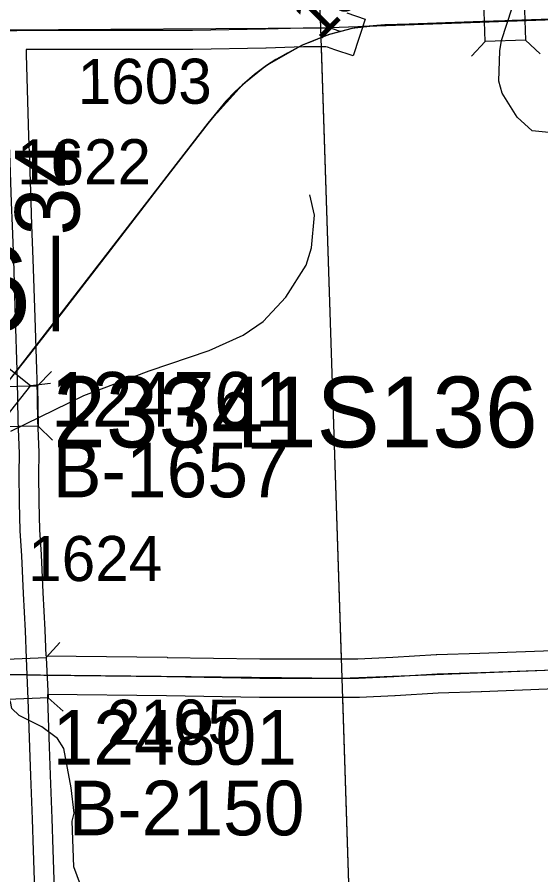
# Model space of a CAD drawing. Extents: x 128.7 to 185.5, y -21.4 to 12.6.
# Drawn here: x 142.364 to 143.177, y 1.257 to 2.589 of the extents above; entities that cross this region are included whole.
import ezdxf

# ---------------------------------------------------------------- set-up
doc = ezdxf.new("R2010")
doc.units = 0
for name, color, linetype in [('tdCoHydroRiver', 7, 'Continuous'), ('tdCoPriCL', 7, 'Continuous'), ('tdCoPrimary', 7, 'Continuous'), ('tdCoPriNonDiv', 7, 'Continuous'), ('tdCoPriNonDivCL', 7, 'Continuous'), ('tdCoSecRdNmbr', 7, 'Continuous'), ('tdCoSecRteBand', 7, 'Continuous'), ('tdCoSecRteCL', 7, 'Continuous'), ('tdCoSectLine', 7, 'Continuous'), ('tdCoSectLinePart', 7, 'Continuous'), ('tdCoSectNmbr', 7, 'Continuous'), ('tdCoStrucNonDivPri', 7, 'Continuous'), ('tdCoStrucPriMaintName', 7, 'Continuous'), ('tdCoStrucSec', 7, 'Continuous'), ('tdCoStrucSecCoName', 7, 'Continuous'), ('tdCoStrucSecFHWANum', 7, 'Continuous'), ('tdCoSurfAsphalt', 7, 'Continuous'), ('tdCoSurfConc', 7, 'Continuous'), ('tdCoSurfGravel', 7, 'Continuous'), ('tdStHwyPriRefPost1', 7, 'Continuous')]:
    doc.layers.add(name, color=color, linetype=linetype)

msp = doc.modelspace()

# ---------------------------------------------------------------- linework, layer by layer
at = {"layer": 'tdCoHydroRiver'}
for points in [[(143.1997, 2.409), (143.1633, 2.4126), (143.1405, 2.4339), (143.1172, 2.4711), (143.1119, 2.4898), (143.1135, 2.5372), (143.1161, 2.5531), (143.1491, 2.6552), (143.2369, 2.9154)], [(142.3537, 1.9461), (142.4671, 2.0019), (142.5684, 2.0399), (142.6621, 2.0714), (142.7149, 2.0952), (142.7458, 2.1167), (142.7809, 2.1542), (142.8124, 2.2041), (142.8209, 2.2312), (142.8256, 2.2819), (142.8183, 2.3132)], [(142.4759, 1.2037), (142.4517, 1.2692), (142.4493, 1.3401), (142.4521, 1.3528), (142.4476, 1.3921), (142.4362, 1.4533), (142.4262, 1.4687), (142.4019, 1.4869), (142.3666, 1.5046), (142.3552, 1.5153), (142.3533, 1.5263), (142.3485, 1.5293), (142.3331, 1.614), (142.3161, 1.6497), (142.2821, 1.6755), (142.2741, 1.6799)]]:
    msp.add_lwpolyline(points, dxfattribs=at)
at = {"layer": 'tdCoPriCL'}
msp.add_lwpolyline([(143.2374, 2.5878), (143.1327, 2.5842), (143.1209, 2.5838), (143.1092, 2.5834), (143.0862, 2.5826), (142.9725, 2.5784), (142.9348, 2.5775), (142.904, 2.5748), (142.8837, 2.572), (142.866, 2.5674), (142.8482, 2.5627), (142.8337, 2.5567), (142.8201, 2.5513), (142.8065, 2.5459), (142.7836, 2.5336), (142.7508, 2.5141), (142.7321, 2.5003), (142.7131, 2.484), (142.7022, 2.4739), (142.6598, 2.4246), (142.6014, 2.3491), (142.5081, 2.228), (142.4172, 2.1101), (142.3632, 2.0409)], dxfattribs=at)
at = {"layer": 'tdCoPrimary'}
for points in [[(144.2678, 2.624), (144.1652, 2.6206), (144.0898, 2.6174), (144.0266, 2.6164), (143.9832, 2.6159), (143.9467, 2.6142), (143.8967, 2.6112), (143.856, 2.6088), (143.839, 2.6084), (143.8081, 2.6078), (143.7704, 2.6066), (143.7302, 2.6051), (143.695, 2.6056), (143.6612, 2.6046), (143.6128, 2.6024), (143.5243, 2.5987), (143.4207, 2.594), (143.3359, 2.5918), (143.2377, 2.5878), (143.1655, 2.5854), (143.1536, 2.5849)], [(144.2678, 2.624), (144.1652, 2.6206), (144.0898, 2.6174), (144.0266, 2.6164), (143.9832, 2.6159), (143.9467, 2.6142), (143.8967, 2.6112), (143.856, 2.6088), (143.839, 2.6084), (143.8081, 2.6078), (143.7704, 2.6066), (143.7302, 2.6051), (143.695, 2.6056), (143.6612, 2.6046), (143.6128, 2.6024), (143.5243, 2.5987), (143.4207, 2.594), (143.3359, 2.5918), (143.2377, 2.5878), (143.1655, 2.5854), (143.1536, 2.5849)], [(143.2377, 2.5878), (143.1655, 2.5854), (143.1536, 2.5849), (143.133, 2.5842), (143.1096, 2.5834), (143.1037, 2.5832), (143.0866, 2.5826), (143.0291, 2.5807), (142.9729, 2.5784), (142.9352, 2.5775), (142.9043, 2.5748), (142.8841, 2.572), (142.8664, 2.5674), (142.8486, 2.5627), (142.834, 2.5567), (142.8069, 2.5459), (142.784, 2.5336), (142.766, 2.5235), (142.7512, 2.5141), (142.7324, 2.5003), (142.7135, 2.484), (142.7026, 2.4739), (142.6883, 2.4588), (142.6602, 2.4246), (142.6017, 2.3491), (142.5085, 2.228), (142.4175, 2.1101), (142.3828, 2.0653), (142.369, 2.0478), (142.3636, 2.0409), (142.353, 2.0275)], [(143.1037, 2.5832), (143.0866, 2.5826), (143.0291, 2.5807), (142.9729, 2.5784), (142.9352, 2.5775), (142.9043, 2.5748), (142.8841, 2.572), (142.8664, 2.5674), (142.8486, 2.5627), (142.834, 2.5567), (142.8069, 2.5459), (142.784, 2.5336), (142.766, 2.5235), (142.7512, 2.5141), (142.7324, 2.5003), (142.7135, 2.484), (142.7026, 2.4739), (142.6883, 2.4588), (142.6602, 2.4246), (142.6017, 2.3491), (142.5085, 2.228), (142.4175, 2.1101), (142.3828, 2.0653), (142.369, 2.0478), (142.3636, 2.0409), (142.353, 2.0275)], [(143.1037, 2.5832), (143.0866, 2.5826), (143.0291, 2.5807), (142.9729, 2.5784), (142.9352, 2.5775), (142.9043, 2.5748), (142.8841, 2.572), (142.8664, 2.5674), (142.8486, 2.5627), (142.834, 2.5567), (142.8069, 2.5459), (142.784, 2.5336), (142.766, 2.5235), (142.7512, 2.5141), (142.7324, 2.5003), (142.7135, 2.484), (142.7026, 2.4739), (142.6883, 2.4588), (142.6602, 2.4246), (142.6017, 2.3491), (142.5085, 2.228), (142.4175, 2.1101), (142.3828, 2.0653), (142.369, 2.0478), (142.3636, 2.0409), (142.353, 2.0275)], [(143.1536, 2.5849), (143.133, 2.5842), (143.1096, 2.5834), (143.1037, 2.5832)], [(143.1536, 2.5849), (143.133, 2.5842), (143.1096, 2.5834), (143.1037, 2.5832)]]:
    msp.add_lwpolyline(points, dxfattribs=at)
at = {"layer": 'tdCoPriNonDiv'}
msp.add_lwpolyline([(143.4203, 2.594), (142.9725, 2.5784), (142.9348, 2.5775), (142.8837, 2.572), (142.8482, 2.5627), (142.8065, 2.5459), (142.7508, 2.5141), (142.7131, 2.484), (142.6598, 2.4246), (142.3632, 2.0409), (142.2463, 1.8892), (142.1925, 1.8167), (142.1439, 1.7666), (142.0652, 1.6904), (142.0157, 1.6463), (141.977, 1.6194), (141.9518, 1.6051), (141.9232, 1.5928), (141.8857, 1.5804), (141.8522, 1.5725), (141.7816, 1.5669), (141.4066, 1.5484)], dxfattribs=at)
at = {"layer": 'tdCoPriNonDivCL'}
msp.add_lwpolyline([(143.2374, 2.5878), (143.1651, 2.5854), (143.1327, 2.5842), (143.1092, 2.5834), (143.0862, 2.5826), (143.0287, 2.5807), (142.9725, 2.5784), (142.9348, 2.5775), (142.904, 2.5748), (142.8837, 2.572), (142.866, 2.5674), (142.8482, 2.5627), (142.8337, 2.5567), (142.8065, 2.5459), (142.7836, 2.5336), (142.7656, 2.5235), (142.7508, 2.5141), (142.7321, 2.5003), (142.7131, 2.484), (142.7022, 2.4739), (142.6879, 2.4588), (142.6598, 2.4246), (142.6014, 2.3491), (142.5081, 2.228), (142.4172, 2.1101), (142.3824, 2.0653), (142.3686, 2.0478), (142.3632, 2.0409)], dxfattribs=at)
msp.add_lwpolyline([(143.2374, 2.5878), (143.1651, 2.5854), (143.1327, 2.5842), (143.1092, 2.5834), (143.0862, 2.5826), (143.0287, 2.5807), (142.9725, 2.5784), (142.9348, 2.5775), (142.904, 2.5748), (142.8837, 2.572), (142.866, 2.5674), (142.8482, 2.5627), (142.8337, 2.5567), (142.8065, 2.5459), (142.7836, 2.5336), (142.7656, 2.5235), (142.7508, 2.5141), (142.7321, 2.5003), (142.7131, 2.484), (142.7022, 2.4739), (142.6879, 2.4588), (142.6598, 2.4246), (142.6014, 2.3491), (142.5081, 2.228), (142.4172, 2.1101), (142.3824, 2.0653), (142.3686, 2.0478), (142.3632, 2.0409)], dxfattribs=at)
at = {"layer": 'tdCoSecRteBand'}
for points in [[(142.8757, 2.5959), (142.9042, 2.5865), (142.8855, 2.5295), (142.857, 2.5389), (142.8454, 2.5427), (142.8432, 2.5431), (142.8086, 2.5431), (142.7504, 2.5411), (142.7501, 2.5411), (142.7499, 2.5411), (142.6367, 2.5394), (142.6364, 2.5394), (142.6362, 2.5394), (142.4893, 2.5394), (142.3799, 2.5391), (142.3774, 2.5391), (142.3777, 2.5316), (142.3777, 2.5315), (142.3777, 2.5314), (142.379, 2.4773), (142.3812, 2.4045), (142.3826, 2.3653), (142.3848, 2.3025), (142.3861, 2.2664), (142.3882, 2.2133), (142.3882, 2.2133), (142.3882, 2.2132), (142.3911, 2.1226), (142.3911, 2.1226), (142.3911, 2.1226), (142.3936, 2.0419), (142.3941, 2.0266), (142.3941, 2.0263), (142.3941, 2.0261), (142.3951, 1.9638), (142.3973, 1.9129), (142.3973, 1.9121), (142.3973, 1.9112), (142.3969, 1.8798), (142.3971, 1.8359), (142.3984, 1.7929), (142.4008, 1.7546), (142.4008, 1.7542), (142.4009, 1.7539), (142.4033, 1.6957), (142.4064, 1.6377), (142.4064, 1.6374), (142.4064, 1.6372), (142.4079, 1.5973), (142.5964, 1.5949), (142.5965, 1.5949), (142.5965, 1.5948), (142.7405, 1.5924)], [(142.7405, 1.5924), (142.8929, 1.5924), (142.9472, 1.5951), (143.0144, 1.5992), (143.0149, 1.5993), (143.0154, 1.5993), (143.0825, 1.6012), (143.2095, 1.6062)], [(143.212, 1.5462), (143.0847, 1.5413), (143.0846, 1.5413), (143.0844, 1.5413), (143.0176, 1.5393), (142.9508, 1.5352), (142.9506, 1.5351), (142.9504, 1.5351), (142.8951, 1.5324), (142.8944, 1.5324), (142.8937, 1.5324), (142.7403, 1.5324), (142.74, 1.5324), (142.7398, 1.5324), (142.5956, 1.5349), (142.4106, 1.5372), (142.4109, 1.5315), (142.4109, 1.5313), (142.4109, 1.531), (142.4131, 1.4558), (142.4149, 1.4121), (142.4149, 1.412), (142.4149, 1.4119), (142.4174, 1.3446), (142.4174, 1.3445), (142.4174, 1.3445), (142.4189, 1.2959), (142.4209, 1.2343)]]:
    msp.add_lwpolyline(points, dxfattribs=at)
at = {"layer": 'tdCoSecRteCL'}
for points in [[(142.3465, 2.5683), (142.3795, 2.5691), (142.4892, 2.5694), (142.6362, 2.5694), (142.7494, 2.5711), (142.8081, 2.5731), (142.8458, 2.5731), (142.8527, 2.5718), (142.8664, 2.5674)], [(142.3792, 1.5677), (142.378, 1.5935), (142.3765, 1.6361), (142.3733, 1.6942), (142.3709, 1.7527), (142.3684, 1.7915), (142.3671, 1.8354), (142.3669, 1.88), (142.3673, 1.9116), (142.3651, 1.9629), (142.3641, 2.0256), (142.3636, 2.0409), (142.3611, 2.1217), (142.3582, 2.2122), (142.3562, 2.2653), (142.3548, 2.3014), (142.3526, 2.3643), (142.3513, 2.4035), (142.349, 2.4764), (142.3477, 2.5306), (142.3465, 2.5683)], [(142.3792, 1.5677), (142.3112, 1.5688), (142.1489, 1.5705), (142.0118, 1.5723), (141.998, 1.5723), (141.9968, 1.5723), (141.9879, 1.5743), (141.9871, 1.5746), (141.9807, 1.5778), (141.9726, 1.5856), (141.9681, 1.5921), (141.9647, 1.6002), (141.9646, 1.6121), (141.9645, 1.6226), (141.9652, 1.6582), (141.9651, 1.704)], [(142.3792, 1.5677), (142.4051, 1.5673), (142.596, 1.5649), (142.7403, 1.5624), (142.8937, 1.5624), (142.9489, 1.5651), (143.0162, 1.5693), (143.0836, 1.5713), (143.2108, 1.5762), (143.2976, 1.5804), (143.3775, 1.5841), (143.5127, 1.5925), (143.6288, 1.5959), (143.7425, 1.6001), (143.8818, 1.6026)], [(142.4172, 0.5655), (142.4166, 0.5785), (142.4139, 0.6157), (142.4095, 0.6949), (142.4077, 0.7631), (142.4066, 0.8175), (142.4052, 0.8577), (142.403, 0.9067), (142.4012, 0.9448), (142.3996, 0.9774), (142.3979, 1.0334), (142.3959, 1.0989), (142.3939, 1.1678), (142.391, 1.2331), (142.3889, 1.2949), (142.3874, 1.3435), (142.3849, 1.4109), (142.3831, 1.4548), (142.3809, 1.5301), (142.3792, 1.5677)]]:
    msp.add_lwpolyline(points, dxfattribs=at)
at = {"layer": 'tdCoSectLine'}
for points in [[(142.7981, 3.5751), (142.8347, 2.5731)], [(142.8347, 2.5731), (143.8387, 2.6084)], [(141.8579, 2.5667), (142.8347, 2.5731)], [(142.8347, 2.5731), (142.8679, 1.5624)], [(142.8679, 1.5624), (143.8814, 1.6026)], [(141.8846, 1.5733), (142.8679, 1.5624)], [(142.8679, 1.5624), (142.9003, 0.5571)]]:
    msp.add_lwpolyline(points, dxfattribs=at)
at = {"layer": 'tdCoSectLinePart'}
for points in [[(142.9002, 2.5754), (143.8083, 2.6074)], [(142.8357, 2.543), (142.8669, 1.5924)], [(142.8688, 1.5324), (142.8993, 0.587)]]:
    msp.add_lwpolyline(points, dxfattribs=at)
at = {"layer": 'tdCoStrucNonDivPri'}
for p, q in [((143.0907, 2.5515), (143.0693, 2.5286)), ((143.1533, 2.5536), (143.1761, 2.5323)), ((142.3844, 2.0172), (142.4154, 2.0209))]:
    msp.add_line(p, q, dxfattribs=at)
for points in [[(143.1533, 2.5536), (143.0907, 2.5515), (143.0886, 2.614), (143.1511, 2.6162)], [(142.3844, 2.0172), (142.3456, 1.968), (142.2964, 2.0067), (142.3352, 2.0559)]]:
    msp.add_lwpolyline(points, close=True, dxfattribs=at)
at = {"layer": 'tdCoStrucSec'}
for p, q in [((142.3952, 2.0165), (142.417, 2.039)), ((142.3962, 1.9539), (142.4186, 1.9321)), ((142.4089, 1.5947), (142.43, 1.6178)), ((142.4118, 1.5321), (142.4349, 1.511))]:
    msp.add_line(p, q, dxfattribs=at)
for points in [[(142.3336, 1.9529), (142.3326, 2.0155), (142.3952, 2.0165), (142.3962, 1.9539)], [(142.3492, 1.5293), (142.3464, 1.5918), (142.4089, 1.5947), (142.4118, 1.5321)]]:
    msp.add_lwpolyline(points, close=True, dxfattribs=at)
at = {"layer": 'tdCoSurfAsphalt'}
msp.add_lwpolyline([(142.3636, 2.0409), (142.3611, 2.1217), (142.3582, 2.2122), (142.3562, 2.2653), (142.3548, 2.3014), (142.3526, 2.3643), (142.3513, 2.4035), (142.349, 2.4764), (142.3477, 2.5306), (142.3465, 2.5683), (142.3459, 2.585), (142.3441, 2.6419), (142.3419, 2.7059), (142.3397, 2.7643), (142.3388, 2.7995), (142.3361, 2.8575), (142.3343, 2.9126), (142.3316, 2.9844), (142.3299, 3.0428), (142.3261, 3.1057), (142.3236, 3.1507), (142.3216, 3.1886), (142.3196, 3.2372), (142.318, 3.2854)], dxfattribs=at)
at = {"layer": 'tdCoSurfConc'}
for points in [[(142.3792, 1.5677), (142.378, 1.5935), (142.3765, 1.6361), (142.3733, 1.6942), (142.3709, 1.7527), (142.3684, 1.7915), (142.3671, 1.8354), (142.3669, 1.88), (142.3673, 1.9116), (142.3651, 1.9629), (142.3641, 2.0256), (142.3636, 2.0409)], [(141.9646, 1.6121), (141.9647, 1.6002), (141.9681, 1.5921), (141.9726, 1.5856), (141.9807, 1.5778), (141.9871, 1.5746), (141.9879, 1.5743), (141.9968, 1.5723), (141.998, 1.5723), (142.0118, 1.5723), (142.1489, 1.5705), (142.3112, 1.5688), (142.3792, 1.5677)], [(142.391, 1.2331), (142.3889, 1.2949), (142.3874, 1.3435), (142.3849, 1.4109), (142.3831, 1.4548), (142.3809, 1.5301), (142.3792, 1.5677)]]:
    msp.add_lwpolyline(points, dxfattribs=at)
at = {"layer": 'tdCoSurfGravel'}
for points in [[(142.3465, 2.5683), (142.3795, 2.5691), (142.4892, 2.5694), (142.6362, 2.5694), (142.7494, 2.5711), (142.8081, 2.5731), (142.8458, 2.5731), (142.8527, 2.5718), (142.8664, 2.5674)], [(142.3792, 1.5677), (142.4051, 1.5673), (142.596, 1.5649), (142.7403, 1.5624), (142.8937, 1.5624), (142.9489, 1.5651), (143.0162, 1.5693), (143.0836, 1.5713), (143.2108, 1.5762)]]:
    msp.add_lwpolyline(points, dxfattribs=at)

# ---------------------------------------------------------------- texts
at = {"layer": 'tdCoSecRdNmbr'}
for s, rotation, p in [('1501', 45.1069, (142.8326, 2.5511)), ('1603', 0.1084, (142.4577, 2.4546)), ('1622', 0.1083, (142.3633, 2.3295)), ('1624', 0.1083, (142.3808, 1.7132)), ('2105', 0.1084, (142.5032, 1.459))]:
    msp.add_text(s, height=0.07, rotation=rotation, dxfattribs=at).set_placement(p)
at = {"layer": 'tdCoSectNmbr'}
msp.add_text('16', height=0.13, rotation=2.6606, dxfattribs=at).set_placement((142.1938, 2.0959))
at = {"layer": 'tdCoStrucPriMaintName'}
msp.add_text('23341S136', height=0.11, dxfattribs=at).set_placement((142.4195, 1.921))
msp.add_text('23341S136', height=0.11, dxfattribs=at).set_placement((142.4195, 1.921))
msp.add_text('23341S136', height=0.11, dxfattribs=at).set_placement((142.4195, 1.921))
at = {"layer": 'tdCoStrucSecCoName'}
for s, p in [('B-1657', (142.4189, 1.8434)), ('B-2150', (142.4434, 1.3183))]:
    msp.add_text(s, height=0.085, dxfattribs=at).set_placement(p)
at = {"layer": 'tdCoStrucSecFHWANum'}
for s, p in [('124761', (142.4165, 1.9532)), ('124801', (142.4188, 1.4281))]:
    msp.add_text(s, height=0.085, dxfattribs=at).set_placement(p)
at = {"layer": 'tdStHwyPriRefPost1'}
msp.add_text('‒‒34', height=0.1, rotation=90, dxfattribs=at).set_placement((142.4604, 2.1015))

doc.saveas('drawing.dxf')
